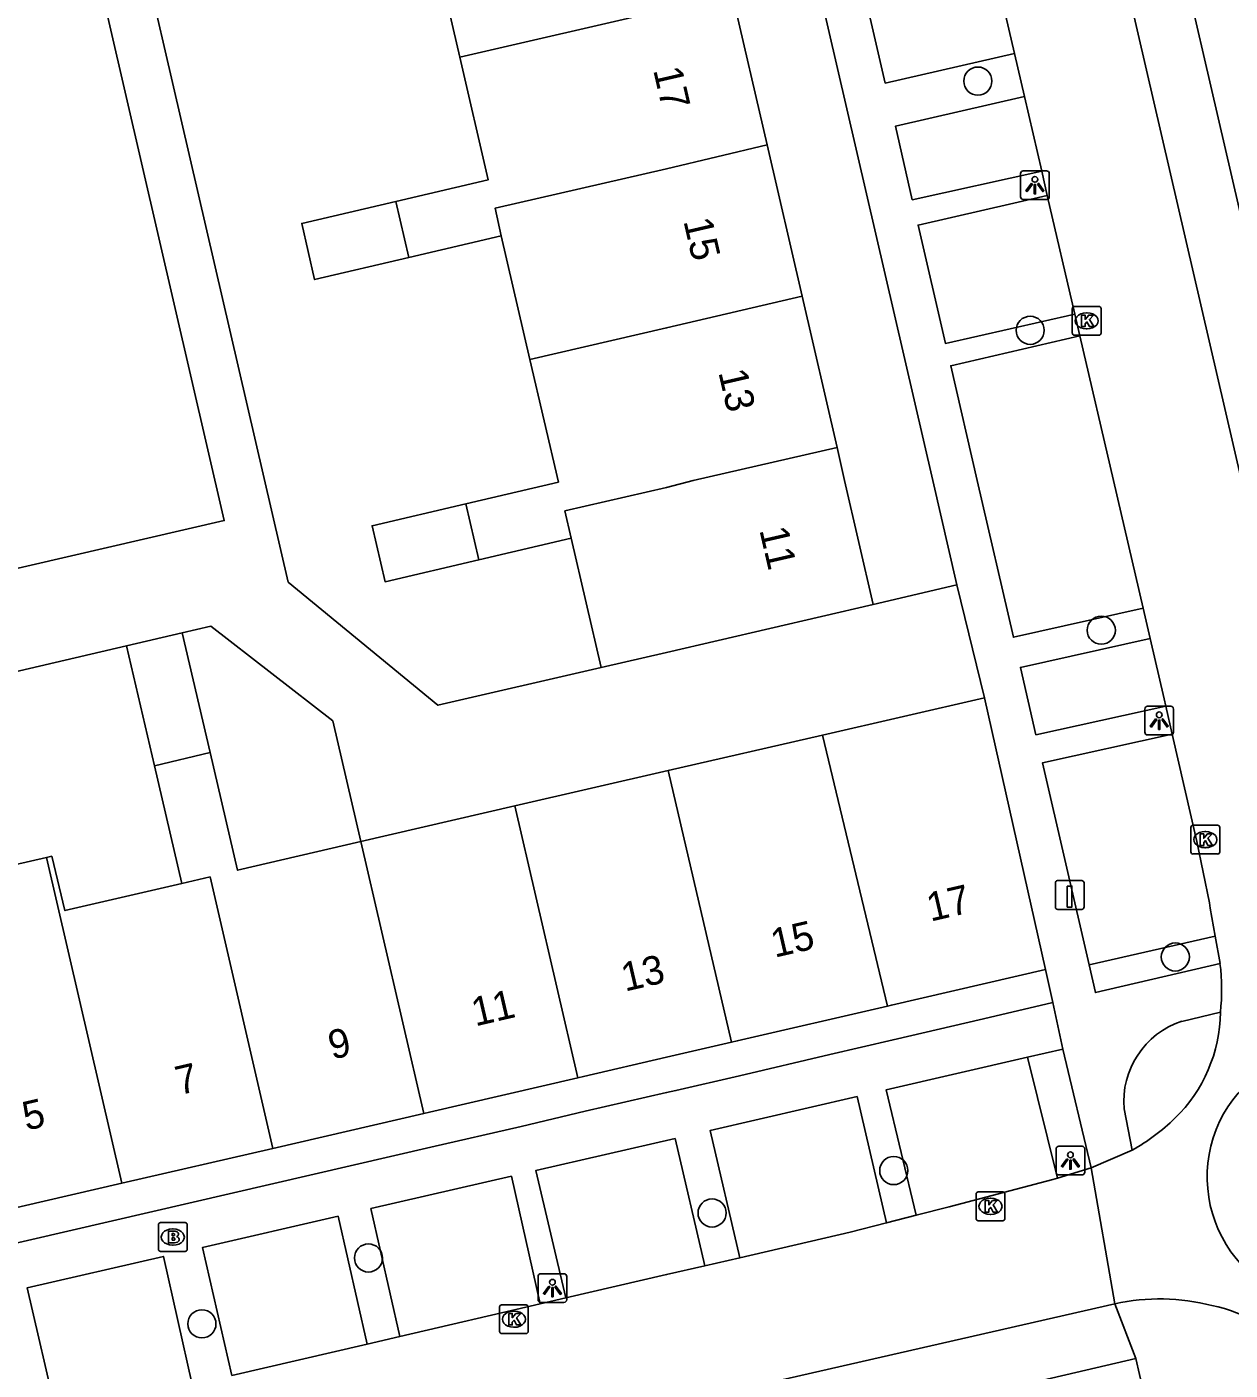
# Model space of a CAD drawing. Extents: x 156414 to 157775, y 382335 to 383765.
# Drawn here: x 156977.74 to 157019.6, y 383219.06 to 383265.78 of the extents above; entities that cross this region are included whole.
import ezdxf

# ---------------------------------------------------------------- set-up
doc = ezdxf.new("R2010")
doc.units = 0
for name, color, linetype in [('IMGEO_Boom', 7, 'Continuous'), ('IMGEO_Brandkraan', 7, 'Continuous'), ('IMGEO_Kolk', 7, 'Continuous'), ('IMGEO_Laadpaal', 7, 'Continuous'), ('IMGEO_Lichtpunt', 7, 'Continuous'), ('IMGEO_Pand', 7, 'Continuous'), ('IMGEO_Pand_nummerreeks', 7, 'Continuous'), ('IMGEO_Rijbaan_lokaal_gesloten', 7, 'Continuous'), ('IMGEO_Rijbaan_lokaal_open', 7, 'Continuous'), ('IMGEO_Voetpad_open', 7, 'Continuous')]:
    doc.layers.add(name, color=color, linetype=linetype)

msp = doc.modelspace()

# ---------------------------------------------------------------- linework, layer by layer
at = {"layer": 'IMGEO_Boom'}
for centre in [(157010.826, 383263.898), (157012.647, 383255.23), (157015.12, 383244.797), (157017.696, 383233.43), (157007.901, 383226), (157001.581, 383224.526), (156989.629, 383222.961), (156983.834, 383220.669)]:
    msp.add_circle(centre, 0.489, dxfattribs=at)
at = {"layer": 'IMGEO_Brandkraan'}
for p, q in [((156982.321, 383223.263), (156982.321, 383224.115)), ((156982.396, 383224.189), (156983.248, 383224.189)), ((156982.809, 383223.969), (156982.834, 383223.969)), ((156983.322, 383224.115), (156983.322, 383223.263)), ((156983.248, 383223.189), (156982.396, 383223.189)), ((156982.832, 383223.409), (156982.807, 383223.409))]:
    msp.add_line(p, q, dxfattribs=at)
for points in [[(156982.321, 383223.263), (156982.321, 383224.115)], [(156982.396, 383224.189), (156983.248, 383224.189)], [(156983.322, 383224.115), (156983.322, 383223.263)], [(156982.669, 383223.889), (156982.669, 383223.489), (156982.882, 383223.489)], [(156982.9, 383223.889), (156982.669, 383223.889)], [(156982.848, 383223.808), (156982.794, 383223.808), (156982.794, 383223.732)], [(156982.794, 383223.732), (156982.847, 383223.732)], [(156982.856, 383223.656), (156982.794, 383223.656), (156982.794, 383223.575)], [(156982.794, 383223.575), (156982.856, 383223.575)], [(156983.248, 383223.189), (156982.396, 383223.189)]]:
    msp.add_lwpolyline(points, dxfattribs=at)
for centre, radius, start, end in [((156982.398, 383224.113), 0.0765, 91.552, 178.448), ((156982.398, 383224.113), 0.0765, 91.552, 178.448), ((156983.246, 383224.113), 0.0765, 1.552, 88.448), ((156983.246, 383224.113), 0.0765, 1.552, 88.448), ((156982.849, 383223.77), 0.0379, 267.8285, 90.9355), ((156982.857, 383223.615), 0.0404, 269.8759, 90.5077), ((156982.888, 383223.74), 0.251, 268.6676, 293.5347), ((156982.904, 383223.744), 0.145, 59.4692, 91.5367), ((156982.929, 383223.791), 0.0922, 285.5137, 58.1501), ((156982.934, 383223.599), 0.105, 301.3115, 78.989), ((156982.398, 383223.265), 0.0765, 181.552, 268.448), ((156982.398, 383223.265), 0.0765, 181.552, 268.448), ((156983.246, 383223.265), 0.0765, 271.552, 358.448), ((156983.246, 383223.265), 0.0765, 271.552, 358.448)]:
    msp.add_arc(centre, radius, start, end, dxfattribs=at)
for centre, major_axis, ratio, start_param, end_param in [((156982.808, 383223.689), (-0.387, 0.002), 0.722429, 4.712389, 7.853982), ((156982.833, 383223.689), (-0.39, 0.002), 0.717154, 1.570796, 4.712389)]:
    msp.add_ellipse(centre, major_axis=major_axis, ratio=ratio, start_param=start_param, end_param=end_param, dxfattribs=at)
at = {"layer": 'IMGEO_Kolk'}
for p, q in [((157014.113, 383255.133), (157014.113, 383255.985)), ((157014.188, 383256.059), (157015.04, 383256.059)), ((157014.601, 383255.839), (157014.626, 383255.839)), ((157015.114, 383255.985), (157015.114, 383255.133)), ((157014.624, 383255.279), (157014.599, 383255.279)), ((157015.04, 383255.059), (157014.188, 383255.059)), ((157018.239, 383237.087), (157018.239, 383237.939)), ((157018.314, 383238.013), (157019.166, 383238.013)), ((157019.24, 383237.939), (157019.24, 383237.087)), ((157018.727, 383237.793), (157018.752, 383237.793)), ((157019.166, 383237.013), (157018.314, 383237.013)), ((157018.75, 383237.233), (157018.725, 383237.233)), ((157010.765, 383224.332), (157010.765, 383225.184)), ((157010.84, 383225.258), (157011.692, 383225.258)), ((157011.253, 383225.038), (157011.278, 383225.038)), ((157011.766, 383225.184), (157011.766, 383224.332)), ((157011.276, 383224.478), (157011.251, 383224.478)), ((157011.692, 383224.258), (157010.84, 383224.258)), ((156994.186, 383220.404), (156994.186, 383221.256)), ((156994.261, 383221.33), (156995.113, 383221.33)), ((156994.674, 383221.11), (156994.699, 383221.11)), ((156995.187, 383221.256), (156995.187, 383220.404)), ((156995.113, 383220.33), (156994.261, 383220.33)), ((156994.697, 383220.55), (156994.672, 383220.55))]:
    msp.add_line(p, q, dxfattribs=at)
for points in [[(157014.113, 383255.133), (157014.113, 383255.985)], [(157014.188, 383256.059), (157015.04, 383256.059)], [(157014.434, 383255.759), (157014.557, 383255.759), (157014.557, 383255.608), (157014.687, 383255.759), (157014.851, 383255.759), (157014.705, 383255.608), (157014.858, 383255.359), (157014.706, 383255.359), (157014.621, 383255.523), (157014.557, 383255.456), (157014.557, 383255.359), (157014.434, 383255.359), (157014.434, 383255.759)], [(157015.114, 383255.985), (157015.114, 383255.133)], [(157015.04, 383255.059), (157014.188, 383255.059)], [(157018.239, 383237.087), (157018.239, 383237.939)], [(157018.314, 383238.013), (157019.166, 383238.013)], [(157019.24, 383237.939), (157019.24, 383237.087)], [(157018.56, 383237.713), (157018.683, 383237.713), (157018.683, 383237.562), (157018.813, 383237.713), (157018.977, 383237.713), (157018.831, 383237.562), (157018.984, 383237.313), (157018.832, 383237.313), (157018.747, 383237.477), (157018.683, 383237.41), (157018.683, 383237.313), (157018.56, 383237.313), (157018.56, 383237.713)], [(157019.166, 383237.013), (157018.314, 383237.013)], [(157010.765, 383224.332), (157010.765, 383225.184)], [(157010.84, 383225.258), (157011.692, 383225.258)], [(157011.086, 383224.958), (157011.209, 383224.958), (157011.209, 383224.807), (157011.339, 383224.958), (157011.503, 383224.958), (157011.357, 383224.807), (157011.51, 383224.558), (157011.358, 383224.558), (157011.273, 383224.722), (157011.209, 383224.655), (157011.209, 383224.558), (157011.086, 383224.558), (157011.086, 383224.958)], [(157011.766, 383225.184), (157011.766, 383224.332)], [(157011.692, 383224.258), (157010.84, 383224.258)], [(156994.186, 383220.404), (156994.186, 383221.256)], [(156994.261, 383221.33), (156995.113, 383221.33)], [(156995.187, 383221.256), (156995.187, 383220.404)], [(156994.507, 383221.03), (156994.63, 383221.03), (156994.63, 383220.879), (156994.76, 383221.03), (156994.924, 383221.03), (156994.778, 383220.879), (156994.931, 383220.63), (156994.779, 383220.63), (156994.694, 383220.794), (156994.63, 383220.727), (156994.63, 383220.63), (156994.507, 383220.63), (156994.507, 383221.03)], [(156995.113, 383220.33), (156994.261, 383220.33)]]:
    msp.add_lwpolyline(points, dxfattribs=at)
for centre, start, end in [((157014.19, 383255.983), 91.552, 178.448), ((157014.19, 383255.983), 91.552, 178.448), ((157015.038, 383255.983), 1.552, 88.448), ((157015.038, 383255.983), 1.552, 88.448), ((157014.19, 383255.135), 181.552, 268.448), ((157014.19, 383255.135), 181.552, 268.448), ((157015.038, 383255.135), 271.552, 358.448), ((157015.038, 383255.135), 271.552, 358.448), ((157018.316, 383237.937), 91.552, 178.448), ((157018.316, 383237.937), 91.552, 178.448), ((157019.164, 383237.937), 1.552, 88.448), ((157019.164, 383237.937), 1.552, 88.448), ((157018.316, 383237.089), 181.552, 268.448), ((157018.316, 383237.089), 181.552, 268.448), ((157019.164, 383237.089), 271.552, 358.448), ((157019.164, 383237.089), 271.552, 358.448), ((157010.842, 383225.182), 91.552, 178.448), ((157010.842, 383225.182), 91.552, 178.448), ((157011.69, 383225.182), 1.552, 88.448), ((157011.69, 383225.182), 1.552, 88.448), ((157010.842, 383224.334), 181.552, 268.448), ((157010.842, 383224.334), 181.552, 268.448), ((157011.69, 383224.334), 271.552, 358.448), ((157011.69, 383224.334), 271.552, 358.448), ((156994.263, 383221.254), 91.552, 178.448), ((156994.263, 383221.254), 91.552, 178.448), ((156995.111, 383221.254), 1.552, 88.448), ((156995.111, 383221.254), 1.552, 88.448), ((156994.263, 383220.406), 181.552, 268.448), ((156994.263, 383220.406), 181.552, 268.448), ((156995.111, 383220.406), 271.552, 358.448), ((156995.111, 383220.406), 271.552, 358.448)]:
    msp.add_arc(centre, 0.0765, start, end, dxfattribs=at)
for centre, major_axis, ratio, start_param, end_param in [((157014.6, 383255.559), (-0.387, 0.002), 0.722429, 4.712389, 7.853982), ((157014.625, 383255.559), (-0.39, 0.002), 0.717154, 1.570796, 4.712389), ((157018.726, 383237.513), (-0.387, 0.002), 0.722429, 4.712389, 7.853982), ((157018.751, 383237.513), (-0.39, 0.002), 0.717154, 1.570796, 4.712389), ((157011.252, 383224.758), (-0.387, 0.002), 0.722429, 4.712389, 7.853982), ((157011.277, 383224.758), (-0.39, 0.002), 0.717154, 1.570796, 4.712389), ((156994.673, 383220.83), (-0.387, 0.002), 0.722429, 4.712389, 7.853982), ((156994.698, 383220.83), (-0.39, 0.002), 0.717154, 1.570796, 4.712389)]:
    msp.add_ellipse(centre, major_axis=major_axis, ratio=ratio, start_param=start_param, end_param=end_param, dxfattribs=at)
at = {"layer": 'IMGEO_Laadpaal'}
for p, q in [((157014.438, 383236.086), (157013.597, 383236.086)), ((157014.438, 383236.086), (157013.597, 383236.086)), ((157013.522, 383236.002), (157013.522, 383235.161)), ((157013.522, 383236.002), (157013.522, 383235.161)), ((157014.522, 383235.17), (157014.522, 383236.011)), ((157014.522, 383235.17), (157014.522, 383236.011)), ((157013.606, 383235.086), (157014.447, 383235.086)), ((157013.606, 383235.086), (157014.447, 383235.086))]:
    msp.add_line(p, q, dxfattribs=at)
msp.add_lwpolyline([(157013.937, 383235.899), (157014.097, 383235.899), (157014.097, 383235.166), (157013.937, 383235.166), (157013.937, 383235.899)], dxfattribs=at)
for centre, start, end in [((157013.6, 383236.008), 92.4484, 184.2845), ((157013.6, 383236.008), 92.4484, 184.2845), ((157014.444, 383236.008), 2.4484, 94.2845), ((157014.444, 383236.008), 2.4484, 94.2845), ((157013.6, 383235.164), 182.4484, 274.2845), ((157013.6, 383235.164), 182.4484, 274.2845), ((157014.444, 383235.164), 272.4484, 4.2845), ((157014.444, 383235.164), 272.4484, 4.2845)]:
    msp.add_arc(centre, 0.0779, start, end, dxfattribs=at)
at = {"layer": 'IMGEO_Lichtpunt'}
for p, q in [((157012.314, 383260.682), (157012.314, 383259.875)), ((157012.314, 383260.682), (157012.314, 383259.875)), ((157013.216, 383260.777), (157012.408, 383260.777)), ((157013.216, 383260.777), (157012.408, 383260.777)), ((157013.31, 383259.875), (157013.31, 383260.682)), ((157013.31, 383259.875), (157013.31, 383260.682)), ((157012.408, 383259.781), (157013.216, 383259.781)), ((157012.408, 383259.781), (157013.216, 383259.781)), ((157017.539, 383242.15), (157016.731, 383242.15)), ((157017.539, 383242.15), (157016.731, 383242.15)), ((157016.637, 383242.055), (157016.637, 383241.248)), ((157016.637, 383242.055), (157016.637, 383241.248)), ((157017.633, 383241.248), (157017.633, 383242.055)), ((157017.633, 383241.248), (157017.633, 383242.055)), ((157016.731, 383241.154), (157017.539, 383241.154)), ((157016.731, 383241.154), (157017.539, 383241.154)), ((157013.548, 383226.75), (157013.548, 383225.943)), ((157013.548, 383226.75), (157013.548, 383225.943)), ((157014.45, 383226.845), (157013.642, 383226.845)), ((157014.45, 383226.845), (157013.642, 383226.845)), ((157014.544, 383225.943), (157014.544, 383226.75)), ((157014.544, 383225.943), (157014.544, 383226.75)), ((157013.642, 383225.849), (157014.45, 383225.849)), ((157013.642, 383225.849), (157014.45, 383225.849)), ((156995.527, 383222.318), (156995.527, 383221.511)), ((156995.527, 383222.318), (156995.527, 383221.511)), ((156996.429, 383222.413), (156995.621, 383222.413)), ((156996.429, 383222.413), (156995.621, 383222.413)), ((156996.523, 383221.511), (156996.523, 383222.318)), ((156996.523, 383221.511), (156996.523, 383222.318)), ((156995.621, 383221.417), (156996.429, 383221.417)), ((156995.621, 383221.417), (156996.429, 383221.417))]:
    msp.add_line(p, q, dxfattribs=at)
for points in [[(157012.688, 383260.346), (157012.727, 383260.318), (157012.539, 383260.056), (157012.501, 383260.083), (157012.688, 383260.346)], [(157012.79, 383260.298), (157012.837, 383260.298), (157012.837, 383259.976), (157012.79, 383259.976), (157012.79, 383260.298)], [(157012.9, 383260.318), (157012.938, 383260.345), (157013.125, 383260.083), (157013.086, 383260.055), (157012.9, 383260.318)], [(157017.011, 383241.719), (157017.05, 383241.691), (157016.862, 383241.429), (157016.824, 383241.456), (157017.011, 383241.719)], [(157017.113, 383241.671), (157017.16, 383241.671), (157017.16, 383241.349), (157017.113, 383241.349), (157017.113, 383241.671)], [(157017.223, 383241.691), (157017.261, 383241.718), (157017.448, 383241.456), (157017.409, 383241.428), (157017.223, 383241.691)], [(157013.922, 383226.414), (157013.961, 383226.386), (157013.773, 383226.124), (157013.735, 383226.151), (157013.922, 383226.414)], [(157014.024, 383226.366), (157014.071, 383226.366), (157014.071, 383226.044), (157014.024, 383226.044), (157014.024, 383226.366)], [(157014.134, 383226.386), (157014.172, 383226.413), (157014.359, 383226.151), (157014.32, 383226.123), (157014.134, 383226.386)], [(156995.901, 383221.982), (156995.94, 383221.954), (156995.752, 383221.692), (156995.714, 383221.719), (156995.901, 383221.982)], [(156996.003, 383221.934), (156996.05, 383221.934), (156996.05, 383221.612), (156996.003, 383221.612), (156996.003, 383221.934)], [(156996.113, 383221.954), (156996.151, 383221.981), (156996.338, 383221.719), (156996.299, 383221.691), (156996.113, 383221.954)]]:
    msp.add_lwpolyline(points, dxfattribs=at)
for centre in [(157012.813, 383260.48), (157017.136, 383241.853), (157014.047, 383226.548), (156996.026, 383222.116)]:
    msp.add_circle(centre, 0.0994, dxfattribs=at)
for centre, start, end in [((157012.408, 383260.682), 90, 180), ((157012.408, 383260.682), 90, 180), ((157013.216, 383260.682), 0, 90), ((157013.216, 383260.682), 0, 90), ((157012.408, 383259.875), 180, 270), ((157012.408, 383259.875), 180, 270), ((157013.216, 383259.875), 270, 0), ((157013.216, 383259.875), 270, 360), ((157016.731, 383242.055), 90, 180), ((157016.731, 383242.055), 90, 180), ((157017.539, 383242.055), 0, 90), ((157017.539, 383242.055), 0, 90), ((157016.731, 383241.248), 180, 270), ((157016.731, 383241.248), 180, 270), ((157017.539, 383241.248), 270, 0), ((157017.539, 383241.248), 270, 360), ((157013.642, 383226.75), 90, 180), ((157013.642, 383226.75), 90, 180), ((157014.45, 383226.75), 0, 90), ((157014.45, 383226.75), 0, 90), ((157013.642, 383225.943), 180, 270), ((157013.642, 383225.943), 180, 270), ((157014.45, 383225.943), 270, 0), ((157014.45, 383225.943), 270, 360), ((156995.621, 383222.318), 90, 180), ((156995.621, 383222.318), 90, 180), ((156996.429, 383222.318), 0, 90), ((156996.429, 383222.318), 0, 90), ((156995.621, 383221.511), 180, 270), ((156995.621, 383221.511), 180, 270), ((156996.429, 383221.511), 270, 0), ((156996.429, 383221.511), 270, 360)]:
    msp.add_arc(centre, 0.0946, start, end, dxfattribs=at)
at = {"layer": 'IMGEO_Pand'}
for points in [[(156992.808, 383264.733), (156991.813, 383269.027)], [(156992.808, 383264.733), (157000, 383266.394), (157002.283, 383266.937)], [(157002.283, 383266.937), (157003.497, 383261.676)], [(156990.583, 383259.714), (156993.796, 383260.466), (156992.808, 383264.733)], [(157003.497, 383261.676), (156999.999, 383260.852), (156994.031, 383259.475), (156994.248, 383258.512)], [(157003.497, 383261.676), (157004.712, 383256.414)], [(156991.035, 383257.759), (156987.754, 383256.991), (156987.31, 383258.948), (156990.583, 383259.714)], [(156990.583, 383259.714), (156991.035, 383257.759)], [(156994.248, 383258.512), (156991.035, 383257.759)], [(156995.244, 383254.213), (156994.248, 383258.512)], [(157004.712, 383256.414), (157000, 383255.312), (156995.244, 383254.213)], [(157004.712, 383256.414), (157005.927, 383251.153)], [(156993.02, 383249.196), (156996.233, 383249.948), (156995.244, 383254.213)], [(156996.684, 383248.001), (156996.463, 383248.945), (157000, 383249.761), (157000.927, 383250), (157005.927, 383251.153)], [(157005.927, 383251.153), (157006.193, 383250), (157007.189, 383245.686)], [(156993.471, 383247.249), (156990.207, 383246.485), (156989.754, 383248.431), (156993.02, 383249.196)], [(156993.02, 383249.196), (156993.471, 383247.249)], [(156996.684, 383248.001), (156993.471, 383247.249)], [(156997.726, 383243.502), (156996.684, 383248.001)], [(157007.189, 383245.686), (157000, 383244.027), (156997.726, 383243.502)], [(156981.214, 383244.254), (156983.143, 383244.704)], [(156983.143, 383244.704), (156984.117, 383240.54)], [(156982.184, 383240.078), (156981.214, 383244.254)], [(157005.417, 383241.151), (157011.058, 383242.446)], [(157011.058, 383242.446), (157013.175, 383232.995)], [(157000.056, 383239.921), (157005.417, 383241.151)], [(157005.417, 383241.151), (157007.678, 383231.722)], [(156984.117, 383240.54), (156982.184, 383240.078)], [(156984.117, 383240.54), (156985.073, 383236.45), (156989.363, 383237.444)], [(156983.134, 383235.987), (156982.184, 383240.078)], [(156994.722, 383238.685), (157000.056, 383239.921)], [(157002.252, 383230.466), (157000.056, 383239.921)], [(156989.363, 383237.444), (156994.722, 383238.685)], [(156994.722, 383238.685), (156996.91, 383229.23)], [(156973.61, 383238.089), (156974.117, 383235.905), (156978.424, 383236.89)], [(156989.363, 383237.444), (156991.556, 383227.99)], [(156978.424, 383236.89), (156978.612, 383236.933), (156979.067, 383235.042), (156983.134, 383235.987)], [(156981.044, 383225.557), (156978.424, 383236.89)], [(156986.3, 383226.773), (156984.117, 383236.216), (156983.134, 383235.987)], [(157007.678, 383231.722), (157007.822, 383231.756), (157013.175, 383232.995)], [(157002.252, 383230.466), (157002.457, 383230.513), (157007.678, 383231.722)], [(156996.91, 383229.23), (156997.105, 383229.275), (157000, 383229.945), (157002.252, 383230.466)], [(156991.556, 383227.99), (156991.747, 383228.034), (156996.91, 383229.23)], [(156986.3, 383226.773), (156991.556, 383227.99)], [(156981.044, 383225.557), (156986.3, 383226.773)], [(156975.788, 383224.34), (156981.044, 383225.557)]]:
    msp.add_lwpolyline(points, dxfattribs=at)
at = {"layer": 'IMGEO_Rijbaan_lokaal_gesloten'}
for points in [[(156980.593, 383420.637), (156990.238, 383378.696), (156998.031, 383344.954), (156999.999, 383336.439), (157009.175, 383296.743), (157019.993, 383250), (157021.473, 383243.603), (157022.585, 383239.002), (157023.799, 383234.506), (157024.387, 383232.793)], [(157012.1, 383264.854), (157010.953, 383269.802)], [(157012.446, 383263.362), (157012.1, 383264.854)], [(157013.049, 383260.761), (157012.446, 383263.362)], [(157013.243, 383259.924), (157013.049, 383260.761)], [(157014.201, 383255.794), (157013.243, 383259.924)], [(157014.377, 383255.032), (157014.201, 383255.794)], [(157016.573, 383245.562), (157015.544, 383250), (157014.377, 383255.032)], [(157016.818, 383244.505), (157016.573, 383245.562)], [(157017.364, 383242.15), (157017.304, 383242.41), (157016.818, 383244.505)], [(157017.587, 383241.178), (157017.364, 383242.15)], [(157019.082, 383234.155), (157018.911, 383235.125), (157018.879, 383235.313), (157018.443, 383237.447), (157017.587, 383241.178)], [(157019.25, 383233.203), (157019.082, 383234.155)], [(157014.77, 383226.101), (157016.192, 383226.711)], [(157014.77, 383226.101), (157013.594, 383225.739)], [(157015.597, 383221.37), (157014.77, 383226.101)], [(157013.594, 383225.739), (157013.438, 383225.691), (157009.824, 383224.739), (157008.676, 383224.445)], [(157008.676, 383224.445), (157007.644, 383224.182)], [(157007.644, 383224.182), (157006.385, 383223.86), (157002.543, 383222.97)], [(157001.325, 383222.688), (157000, 383222.381), (156996.497, 383221.57)], [(157002.543, 383222.97), (157001.325, 383222.688)], [(156996.497, 383221.57), (156995.596, 383221.361)], [(156965.281, 383209.878), (157000, 383217.808), (157015.597, 383221.37)], [(156995.596, 383221.361), (156990.716, 383220.231)], [(156990.716, 383220.231), (156989.578, 383219.967)], [(156989.578, 383219.967), (156984.872, 383218.878)]]:
    msp.add_lwpolyline(points, dxfattribs=at)
for centre, radius, start, end in [((157012.309, 383232.302), 6.999, 353.4845, 7.3944), ((157014.034, 383231.565), 5.229, 314.2509, 359.3782), ((157012.646, 383233.04), 7.255, 299.2615, 313.9725), ((157017.152, 383214.087), 7.448, 75.8735, 102.0543), ((157017.69, 383215.446), 6.001, 43.779, 77.6856)]:
    msp.add_arc(centre, radius, start, end, dxfattribs=at)
at = {"layer": 'IMGEO_Rijbaan_lokaal_open'}
msp.add_arc((157023.294, 383225.78), 4.491, 101.6218, 283.8137, dxfattribs=at)
at = {"layer": 'IMGEO_Voetpad_open'}
for points in [[(157022.303, 383249.153), (157022.107, 383250), (157011.12, 383297.472)], [(156998.923, 383294.706), (156999.999, 383290.051), (157009.258, 383250), (157010.096, 383246.373)], [(156975.468, 383288.109), (156967.337, 383286.226), (156976.483, 383246.73), (156984.614, 383248.613), (156975.468, 383288.109)], [(156977.987, 383284.694), (156986.839, 383246.471), (156992.046, 383242.187), (156997.726, 383243.502)], [(157012.1, 383264.854), (157007.608, 383263.831), (157006.47, 383268.76), (157010.953, 383269.802)], [(157013.049, 383260.761), (157008.547, 383259.771), (157007.956, 383262.328), (157012.446, 383263.362)], [(157014.201, 383255.794), (157009.701, 383254.773), (157008.75, 383258.892), (157013.243, 383259.924)], [(157016.573, 383245.562), (157012.062, 383244.552), (157010.804, 383250), (157009.881, 383253.996), (157014.377, 383255.032)], [(156981.214, 383244.254), (156973.904, 383242.552), (156972.468, 383248.717)], [(157007.189, 383245.686), (157010.096, 383246.373)], [(157010.096, 383246.373), (157011.058, 383242.446)], [(156989.363, 383237.444), (156988.391, 383241.642), (156984.144, 383244.936), (156983.143, 383244.704)], [(157017.364, 383242.15), (157012.846, 383241.16), (157012.305, 383243.503), (157016.818, 383244.505)], [(157014.694, 383233.163), (157013.072, 383240.182), (157017.587, 383241.178)], [(157014.694, 383233.163), (157019.082, 383234.155)], [(157013.175, 383232.995), (157013.439, 383231.845)], [(157019.25, 383233.203), (157014.918, 383232.191), (157014.694, 383233.163)], [(156958.416, 383219.087), (156991.801, 383226.819), (156994.944, 383227.535), (156997.172, 383228.063), (157000, 383228.711), (157000.323, 383228.786), (157002.535, 383229.302), (157005.681, 383230.041), (157007.875, 383230.554), (157011.022, 383231.281), (157013.439, 383231.845)], [(157013.439, 383231.845), (157013.787, 383230.227)], [(157017.921, 383231.192), (157019.263, 383231.508)], [(157013.787, 383230.227), (157012.548, 383229.941)], [(157013.787, 383230.227), (157014.77, 383226.101)], [(157012.548, 383229.941), (157007.642, 383228.81), (157008.676, 383224.445)], [(157013.594, 383225.739), (157012.548, 383229.941)], [(157007.644, 383224.182), (157006.627, 383228.576), (157001.516, 383227.398), (157002.543, 383222.97)], [(157016.192, 383226.711), (157015.913, 383228.149)], [(157001.325, 383222.688), (157000.294, 383227.116), (156995.45, 383225.999), (156996.497, 383221.57)], [(156995.596, 383221.361), (156994.601, 383225.803), (156989.712, 383224.676), (156990.716, 383220.231)], [(156989.578, 383219.967), (156988.573, 383224.413), (156983.857, 383223.326), (156984.872, 383218.878)], [(156983.498, 383218.56), (156982.498, 383223.013), (156977.751, 383221.918), (156978.787, 383217.469)], [(157016.319, 383219.46), (157015.597, 383221.37)], [(157016.319, 383219.46), (157013.891, 383218.898), (157010.743, 383218.169), (157008.531, 383217.658), (157005.375, 383216.927), (157003.176, 383216.418), (157000.031, 383215.69), (156997.813, 383215.177), (156994.673, 383214.45), (156961.258, 383206.716)], [(157016.574, 383218.348), (157016.319, 383219.46)]]:
    msp.add_lwpolyline(points, dxfattribs=at)
msp.add_arc((157018.836, 383228.404), 2.935, 108.1768, 184.9835, dxfattribs=at)

# ---------------------------------------------------------------- texts
at = {"layer": 'IMGEO_Pand_nummerreeks'}
for s, rotation, p in [('17', 282.9938, (156999.529, 383264.286)), ('15', 283.0053, (157000.58, 383259.033)), ('13', 283.0053, (157001.795, 383253.772)), ('11', 283.0005, (157003.222, 383248.287)), ('17', 13.0345, (157009.179, 383234.657)), ('15', 13.0345, (157003.757, 383233.402)), ('13', 13.076, (156998.552, 383232.223)), ('11', 13.076, (156993.344, 383231.013)), ('9', 13.076, (156988.362, 383229.856)), ('7', 13.076, (156983.043, 383228.62)), ('5', 13.076, (156977.723, 383227.385))]:
    msp.add_text(s, height=1, rotation=rotation, dxfattribs=at).set_placement(p)

doc.saveas('drawing.dxf')
